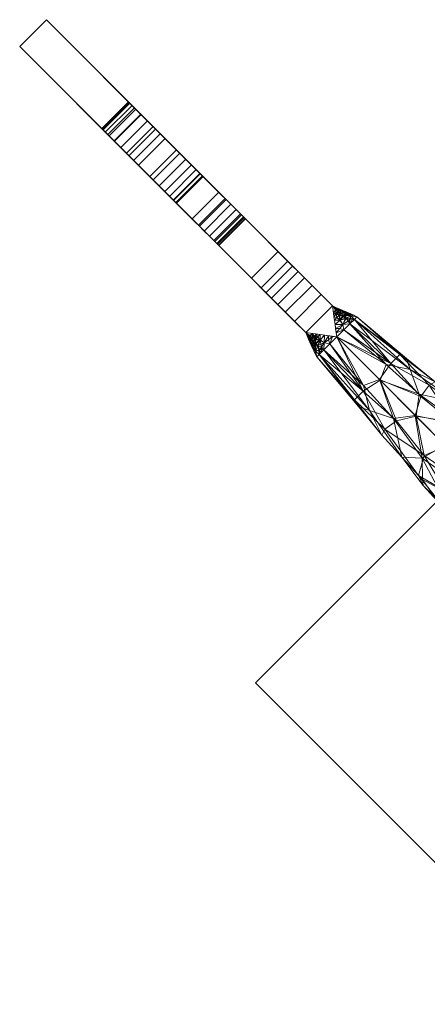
# Model space of a CAD drawing. Header units: inches. Extents: x -774 to 289, y -440 to 407.
# Tile 571 of 656: x 218 to 234, y 3 to 42. Entities that reach past the tile are written whole.
import ezdxf

# ---------------------------------------------------------------- set-up
doc = ezdxf.new("R2010")
doc.units = ezdxf.units.IN
doc.header["$MEASUREMENT"] = 0
doc.layers.add('L-SITE', color=91, linetype='Continuous', lineweight=9)

# ---------------------------------------------------------------- blocks, each defined once
blk = doc.blocks.new('Wind Power Generator - 30_ High-322784-_3D_')
at = {"layer": 'L-SITE'}
mesh = blk.add_polyface(dxfattribs=at)
corners = [(-0.75, 29.206, 368.194), (-0.75, 29.83, 368.274), (-0.75, 30.37, 368.327), (-0.75, 30.827, 368.354), (-0.75, 31.201, 368.353), (-0.75, 31.492, 368.326), (-0.75, 31.7, 368.272), (-0.75, 31.825, 368.191), (-0.75, 31.866, 368.084), (-0.75, 36.516, 354), (-0.75, 30.108, 354), (-0.75, 22.947, 364.226), (-0.75, 22.671, 364.532), (-0.75, 22.364, 364.857), (-0.75, 22.006, 365.188), (-0.75, 21.579, 365.514), (-0.75, 21.061, 365.822), (-0.75, 20.435, 366.102), (-0.75, 20.435, 367.918), (-0.75, 23.483, 367.589), (-0.75, 26.407, 367.681), (-0.75, 31.192, 365.796), (-0.75, 26.822, 365.796), (-0.75, 26.47, 365.754), (-0.75, 26.138, 365.631), (-0.75, 25.844, 365.433), (-0.75, 25.605, 365.173), (-0.75, 25.433, 364.863), (-0.75, 25.339, 364.522), (-0.75, 25.327, 364.168), (-0.75, 25.399, 363.821), (-0.75, 25.55, 363.501), (-0.75, 30.513, 355.558), (-0.75, 31.891, 355.558), (-0.75, 27.86, 362.83), (-0.75, 27.734, 363.149), (-0.75, 27.694, 363.489), (-0.75, 27.742, 363.828), (-0.75, 27.877, 364.144), (-0.75, 28.087, 364.414), (-0.75, 28.36, 364.621), (-0.75, 28.678, 364.751), (-0.75, 29.017, 364.796), (-0.75, 31.556, 364.796)]
mesh.append_faces([[corners[k] for k in face] for face in [(42, 40, 41)]], dxfattribs={"vtx0": -1})
mesh.append_faces([[corners[k] for k in face] for face in [(29, 11, 28), (27, 19, 26), (22, 0, 21)]], dxfattribs={"vtx0": -1, "vtx1": -1})
mesh.append_faces([[corners[k] for k in face] for face in [(9, 33, 43)]], dxfattribs={"vtx0": -1, "vtx1": -1, "vtx2": -1})
mesh.append_faces([[corners[k] for k in face] for face in [(8, 21, 4, 5)]], dxfattribs={"vtx0": -1, "vtx1": -1, "vtx3": -1})
mesh.append_faces([[corners[k] for k in face] for face in [(19, 15, 16, 18), (19, 14, 15), (19, 12, 13), (19, 13, 14), (25, 19, 20, 24), (11, 30, 31, 10), (19, 25, 26), (34, 42, 43, 33), (33, 9, 10, 32)]], dxfattribs={"vtx0": -1, "vtx2": -1})
mesh.append_faces([[corners[k] for k in face] for face in [(27, 11, 12, 19)]], dxfattribs={"vtx0": -1, "vtx2": -1, "vtx3": -1})
mesh.append_faces([[corners[k] for k in face] for face in [(21, 0, 1, 2), (21, 2, 3, 4), (42, 38, 39, 40)]], dxfattribs={"vtx0": -1, "vtx3": -1})
mesh.append_faces([[corners[k] for k in face] for face in [(17, 18, 16)]], dxfattribs={"vtx1": -1})
mesh.append_faces([[corners[k] for k in face] for face in [(23, 24, 20), (29, 30, 11), (31, 32, 10), (27, 28, 11), (37, 38, 42, 36), (35, 36, 42, 34)]], dxfattribs={"vtx1": -1, "vtx2": -1})
mesh.append_faces([[corners[k] for k in face] for face in [(22, 23, 20, 0), (43, 21, 8, 9)]], dxfattribs={"vtx1": -1, "vtx3": -1})
mesh.append_faces([[corners[k] for k in face] for face in [(6, 7, 8, 5)]], dxfattribs={"vtx2": -1})
mesh = blk.add_polyface(dxfattribs=at)
corners = [(0.75, 36.516, 354), (0.75, 30.108, 354), (-0.75, 30.108, 354), (-0.75, 36.516, 354)]
mesh.append_faces([[corners[k] for k in face] for face in [(0, 1, 2, 3)]])
mesh = blk.add_polyface(dxfattribs=at)
corners = [(0.75, 31.866, 368.084), (0.75, 36.516, 354), (-0.75, 36.516, 354), (-0.75, 31.866, 368.084)]
mesh.append_faces([[corners[k] for k in face] for face in [(3, 0, 1, 2)]])
mesh = blk.add_polyface(dxfattribs=at)
corners = [(0.75, 29.206, 368.194), (0.75, 26.407, 367.681), (0.75, 23.483, 367.589), (0.75, 20.435, 367.918), (0.75, 20.435, 366.102), (0.75, 21.061, 365.822), (0.75, 21.579, 365.514), (0.75, 22.006, 365.188), (0.75, 22.364, 364.857), (0.75, 22.671, 364.532), (0.75, 22.947, 364.226), (0.75, 30.108, 354), (0.75, 36.516, 354), (0.75, 31.866, 368.084), (0.75, 31.825, 368.191), (0.75, 31.7, 368.272), (0.75, 31.492, 368.326), (0.75, 31.201, 368.353), (0.75, 30.827, 368.354), (0.75, 30.37, 368.327), (0.75, 29.83, 368.274), (0.75, 26.822, 365.796), (0.75, 31.192, 365.796), (0.75, 31.556, 364.796), (0.75, 29.017, 364.796), (0.75, 28.678, 364.751), (0.75, 28.36, 364.621), (0.75, 28.087, 364.414), (0.75, 27.877, 364.144), (0.75, 27.742, 363.828), (0.75, 27.694, 363.489), (0.75, 27.734, 363.149), (0.75, 27.86, 362.83), (0.75, 31.891, 355.558), (0.75, 30.513, 355.558), (0.75, 25.55, 363.501), (0.75, 25.399, 363.821), (0.75, 25.327, 364.168), (0.75, 25.339, 364.522), (0.75, 25.433, 364.863), (0.75, 25.605, 365.173), (0.75, 25.844, 365.433), (0.75, 26.138, 365.631), (0.75, 26.47, 365.754)]
mesh.append_faces([[corners[k] for k in face] for face in [(28, 24, 27), (8, 2, 7), (7, 2, 6), (41, 2, 40), (38, 10, 37)]], dxfattribs={"vtx0": -1, "vtx1": -1})
mesh.append_faces([[corners[k] for k in face] for face in [(23, 33, 12, 13)]], dxfattribs={"vtx0": -1, "vtx1": -1, "vtx3": -1})
mesh.append_faces([[corners[k] for k in face] for face in [(13, 22, 23), (2, 39, 40), (10, 38, 39, 9)]], dxfattribs={"vtx0": -1, "vtx2": -1})
mesh.append_faces([[corners[k] for k in face] for face in [(13, 16, 17, 22), (2, 8, 9, 39)]], dxfattribs={"vtx0": -1, "vtx2": -1, "vtx3": -1})
mesh.append_faces([[corners[k] for k in face] for face in [(22, 19, 20, 0), (24, 28, 29, 30)]], dxfattribs={"vtx0": -1, "vtx3": -1})
mesh.append_faces([[corners[k] for k in face] for face in [(18, 19, 22, 17), (31, 32, 24, 30), (43, 21, 1), (42, 43, 1), (5, 6, 2), (34, 35, 11), (36, 37, 10)]], dxfattribs={"vtx1": -1, "vtx2": -1})
mesh.append_faces([[corners[k] for k in face] for face in [(21, 22, 0, 1), (23, 24, 32, 33), (11, 12, 33, 34), (41, 42, 1, 2), (35, 36, 10, 11)]], dxfattribs={"vtx1": -1, "vtx3": -1})
mesh.append_faces([[corners[k] for k in face] for face in [(3, 4, 5, 2)]], dxfattribs={"vtx2": -1})
mesh.append_faces([[corners[k] for k in face] for face in [(13, 14, 15, 16), (24, 25, 26, 27)]], dxfattribs={"vtx3": -1})
mesh = blk.add_polyface(dxfattribs=at)
corners = [(-0.75, 30.513, 355.558), (0.75, 30.513, 355.558), (0.75, 31.891, 355.558), (-0.75, 31.891, 355.558)]
mesh.append_faces([[corners[k] for k in face] for face in [(0, 1, 2, 3)]])
mesh = blk.add_polyface(dxfattribs=at)
corners = [(-0.75, 31.891, 355.558), (0.75, 31.891, 355.558), (0.75, 27.86, 362.83), (-0.75, 27.86, 362.83)]
mesh.append_faces([[corners[k] for k in face] for face in [(1, 2, 3, 0)]])
mesh = blk.add_polyface(dxfattribs=at)
corners = [(0.75, 29.206, 368.194), (0.75, 29.83, 368.274), (0.75, 30.37, 368.327), (0.75, 30.827, 368.354), (0.75, 31.201, 368.353), (0.75, 31.492, 368.326), (0.75, 31.7, 368.272), (0.75, 31.825, 368.191), (0.75, 31.866, 368.084), (-0.75, 31.866, 368.084), (-0.75, 31.825, 368.191), (-0.75, 31.7, 368.272), (-0.75, 31.492, 368.326), (-0.75, 31.201, 368.353), (-0.75, 30.827, 368.354), (-0.75, 30.37, 368.327), (-0.75, 29.83, 368.274), (-0.75, 29.206, 368.194)]
mesh.append_faces([[corners[k] for k in face] for face in [(10, 7, 8, 9)]], dxfattribs={"vtx0": -1})
mesh.append_faces([[corners[k] for k in face] for face in [(11, 6, 7, 10), (12, 5, 6, 11), (5, 12, 13, 4)]], dxfattribs={"vtx0": -1, "vtx2": -1})
mesh.append_faces([[corners[k] for k in face] for face in [(0, 1, 16, 17)]], dxfattribs={"vtx1": -1})
mesh.append_faces([[corners[k] for k in face] for face in [(1, 2, 15, 16), (13, 14, 3, 4), (2, 3, 14, 15)]], dxfattribs={"vtx1": -1, "vtx3": -1})
mesh = blk.add_polyface(dxfattribs=at)
corners = [(-0.75, 29.017, 364.796), (0.75, 29.017, 364.796), (0.75, 31.556, 364.796), (-0.75, 31.556, 364.796)]
mesh.append_faces([[corners[k] for k in face] for face in [(0, 1, 2, 3)]])
mesh = blk.add_polyface(dxfattribs=at)
corners = [(0.75, 31.192, 365.796), (-0.75, 31.192, 365.796), (-0.75, 31.556, 364.796), (0.75, 31.556, 364.796)]
mesh.append_faces([[corners[k] for k in face] for face in [(2, 3, 0, 1)]])
mesh = blk.add_polyface(dxfattribs=at)
corners = [(-0.75, 31.192, 365.796), (0.75, 31.192, 365.796), (0.75, 26.822, 365.796), (-0.75, 26.822, 365.796)]
mesh.append_faces([[corners[k] for k in face] for face in [(0, 1, 2, 3)]])
mesh = blk.add_polyface(dxfattribs=at)
corners = [(-0.75, 25.55, 363.501), (0.75, 25.55, 363.501), (0.75, 30.513, 355.558), (-0.75, 30.513, 355.558)]
mesh.append_faces([[corners[k] for k in face] for face in [(0, 1, 2, 3)]])
mesh = blk.add_polyface(dxfattribs=at)
corners = [(0.75, 30.108, 354), (0.75, 22.947, 364.226), (-0.75, 22.947, 364.226), (-0.75, 30.108, 354)]
mesh.append_faces([[corners[k] for k in face] for face in [(0, 1, 2, 3)]])
mesh = blk.add_polyface(dxfattribs=at)
corners = [(0.75, 20.435, 367.918), (0.75, 23.483, 367.589), (0.75, 26.407, 367.681), (0.75, 29.206, 368.194), (-0.75, 29.206, 368.194), (-0.75, 26.407, 367.681), (-0.75, 23.483, 367.589), (-0.75, 20.435, 367.918)]
mesh.append_faces([[corners[k] for k in face] for face in [(2, 5, 6, 1)]], dxfattribs={"vtx0": -1, "vtx2": -1})
mesh.append_faces([[corners[k] for k in face] for face in [(7, 0, 1, 6)]], dxfattribs={"vtx2": -1})
mesh.append_faces([[corners[k] for k in face] for face in [(2, 3, 4, 5)]], dxfattribs={"vtx3": -1})
mesh = blk.add_polyface(dxfattribs=at)
corners = [(-0.75, 27.86, 362.83), (0.75, 27.86, 362.83), (0.75, 27.734, 363.149), (0.75, 27.694, 363.489), (0.75, 27.742, 363.828), (0.75, 27.877, 364.144), (0.75, 28.087, 364.414), (0.75, 28.36, 364.621), (0.75, 28.678, 364.751), (0.75, 29.017, 364.796), (-0.75, 29.017, 364.796), (-0.75, 28.678, 364.751), (-0.75, 28.36, 364.621), (-0.75, 28.087, 364.414), (-0.75, 27.877, 364.144), (-0.75, 27.742, 363.828), (-0.75, 27.694, 363.489), (-0.75, 27.734, 363.149)]
mesh.append_faces([[corners[k] for k in face] for face in [(16, 3, 4, 15), (17, 2, 3, 16)]], dxfattribs={"vtx0": -1, "vtx2": -1})
mesh.append_faces([[corners[k] for k in face] for face in [(14, 15, 4, 5), (6, 7, 12, 13), (7, 8, 11, 12), (13, 14, 5, 6)]], dxfattribs={"vtx1": -1, "vtx3": -1})
mesh.append_faces([[corners[k] for k in face] for face in [(0, 1, 2, 17)]], dxfattribs={"vtx2": -1})
mesh.append_faces([[corners[k] for k in face] for face in [(8, 9, 10, 11)]], dxfattribs={"vtx3": -1})
mesh = blk.add_polyface(dxfattribs=at)
corners = [(-0.75, 26.822, 365.796), (0.75, 26.822, 365.796), (0.75, 26.47, 365.754), (0.75, 26.138, 365.631), (0.75, 25.844, 365.433), (0.75, 25.605, 365.173), (0.75, 25.433, 364.863), (0.75, 25.339, 364.522), (0.75, 25.327, 364.168), (0.75, 25.399, 363.821), (0.75, 25.55, 363.501), (-0.75, 25.55, 363.501), (-0.75, 25.399, 363.821), (-0.75, 25.327, 364.168), (-0.75, 25.339, 364.522), (-0.75, 25.433, 364.863), (-0.75, 25.605, 365.173), (-0.75, 25.844, 365.433), (-0.75, 26.138, 365.631), (-0.75, 26.47, 365.754)]
mesh.append_faces([[corners[k] for k in face] for face in [(2, 19, 0, 1)]], dxfattribs={"vtx0": -1})
mesh.append_faces([[corners[k] for k in face] for face in [(5, 16, 17, 4), (4, 17, 18, 3), (3, 18, 19, 2)]], dxfattribs={"vtx0": -1, "vtx2": -1})
mesh.append_faces([[corners[k] for k in face] for face in [(11, 12, 9, 10)]], dxfattribs={"vtx1": -1})
mesh.append_faces([[corners[k] for k in face] for face in [(15, 16, 5, 6), (14, 15, 6, 7), (12, 13, 8, 9), (13, 14, 7, 8)]], dxfattribs={"vtx1": -1, "vtx3": -1})
mesh = blk.add_polyface(dxfattribs=at)
corners = [(0.75, 22.947, 364.226), (0.75, 22.671, 364.532), (0.75, 22.364, 364.857), (0.75, 22.006, 365.188), (0.75, 21.579, 365.514), (0.75, 21.061, 365.822), (0.75, 20.435, 366.102), (-0.75, 20.435, 366.102), (-0.75, 21.061, 365.822), (-0.75, 21.579, 365.514), (-0.75, 22.006, 365.188), (-0.75, 22.364, 364.857), (-0.75, 22.671, 364.532), (-0.75, 22.947, 364.226)]
mesh.append_faces([[corners[k] for k in face] for face in [(8, 5, 6, 7)]], dxfattribs={"vtx0": -1})
mesh.append_faces([[corners[k] for k in face] for face in [(9, 4, 5, 8), (4, 9, 10, 3)]], dxfattribs={"vtx0": -1, "vtx2": -1})
mesh.append_faces([[corners[k] for k in face] for face in [(0, 1, 12, 13)]], dxfattribs={"vtx1": -1})
mesh.append_faces([[corners[k] for k in face] for face in [(10, 11, 2, 3), (1, 2, 11, 12)]], dxfattribs={"vtx1": -1, "vtx3": -1})
mesh = blk.add_polyface(dxfattribs=at)
corners = [(0, 19.435, 368.14), (-0.75, 20.435, 367.918), (-0.75, 20.435, 366.102), (0, 19.435, 365.86), (-0.39, 19.435, 365.928), (-0.733, 19.435, 366.126), (-0.987, 19.435, 366.43), (-1.123, 19.435, 366.802), (-1.123, 19.435, 367.198), (-0.987, 19.435, 367.57), (-0.733, 19.435, 367.874), (-0.39, 19.435, 368.072), (-0.4, 19.968, 368.022), (-0.4, 19.968, 365.989), (-0.2, 19.702, 368.081), (-0.2, 19.702, 365.924), (-0.75, 20.435, 367.01), (-0.885, 19.934, 367.394), (-0.909, 19.867, 366.615), (-0.774, 19.721, 367.729), (-1.04, 19.693, 367.003), (-0.783, 19.693, 366.276), (-0.995, 19.634, 367.391), (-0.995, 19.634, 366.613), (-0.516, 19.62, 366.029), (-0.516, 19.62, 367.974), (-0.687, 19.954, 366.245), (-0.75, 20.435, 366.556), (-0.844, 20.157, 366.782), (-0.575, 20.202, 366.045), (-0.726, 20.229, 366.362), (-0.823, 20.201, 367.272), (-0.575, 20.202, 367.97), (-0.677, 19.987, 367.772), (-0.75, 20.435, 367.464), (-0.726, 20.239, 367.655), (-0.561, 19.808, 366.095), (-0.3, 19.835, 368.051), (-0.555, 19.824, 367.915), (-0.1, 19.568, 365.892), (-0.32, 19.585, 365.937), (-0.1, 19.568, 368.111), (-0.32, 19.585, 368.066), (-0.829, 19.557, 367.731), (-1.123, 19.435, 367), (-1.086, 19.564, 367.101), (-1.073, 19.579, 366.844), (-0.952, 19.916, 367), (-0.86, 19.435, 366.278), (-0.886, 19.564, 366.35), (-0.717, 19.58, 366.164), (-0.893, 19.784, 367.505), (-0.977, 19.8, 367.228), (-0.766, 19.86, 367.686), (-0.792, 19.972, 367.592), (-0.825, 20.083, 367.433), (-0.727, 20.101, 367.67), (-0.891, 20.053, 367.157), (-0.853, 20.171, 367.029), (-0.8, 20.299, 366.881), (-0.779, 20.277, 366.605), (-0.797, 20.142, 366.541), (-0.876, 20.014, 366.683), (-0.725, 20.084, 366.334), (-0.899, 20.045, 366.915), (-0.75, 20.435, 366.783), (-0.809, 19.832, 366.376), (-0.805, 19.965, 366.441), (-0.488, 20.085, 366.017), (-0.613, 20.091, 366.156), (-0.549, 19.974, 366.097), (-0.75, 20.435, 366.329), (-0.488, 20.085, 367.996), (-0.546, 19.978, 367.916), (-0.75, 20.435, 367.237), (-0.75, 20.435, 367.691), (-0.3, 19.835, 365.957)]
mesh.append_faces([[corners[k] for k in face] for face in [(8, 45, 44), (29, 30, 2), (68, 69, 29), (32, 33, 72), (44, 46, 7), (48, 50, 5)]], dxfattribs={"vtx0": -1, "vtx1": -1})
mesh.append_faces([[corners[k] for k in face] for face in [(52, 22, 51), (36, 24, 50), (28, 58, 59), (28, 60, 61), (23, 18, 66), (54, 17, 51), (44, 45, 46), (38, 25, 37), (48, 49, 50), (15, 40, 24), (25, 42, 14), (39, 4, 40), (32, 35, 56), (36, 50, 21), (20, 52, 47), (36, 66, 26), (24, 36, 76), (43, 22, 9), (51, 22, 19), (46, 45, 20), (18, 23, 20), (50, 49, 21), (66, 36, 21), (43, 25, 19), (28, 62, 64), (62, 61, 67), (60, 71, 30), (47, 18, 20), (70, 26, 69), (60, 28, 59), (73, 38, 12), (34, 31, 35), (51, 53, 54), (55, 17, 54), (69, 26, 63), (53, 38, 33), (25, 38, 19), (4, 24, 40), (25, 11, 42), (11, 41, 42), (25, 43, 10), (22, 43, 19), (45, 22, 20), (22, 45, 8), (20, 23, 46), (23, 7, 46), (17, 55, 57), (57, 64, 47), (21, 49, 23), (6, 23, 49), (24, 5, 50), (53, 51, 19), (52, 51, 17), (47, 52, 17), (22, 52, 20), (38, 53, 19), (53, 33, 54), (33, 56, 54), (55, 35, 31), (55, 54, 56), (57, 55, 31), (56, 33, 32), (55, 56, 35), (58, 57, 31), (17, 57, 47), (59, 58, 31), (64, 58, 28), (60, 30, 61), (60, 59, 65), (63, 61, 30), (62, 28, 61), (61, 63, 67), (47, 62, 18), (69, 30, 29), (66, 67, 26), (47, 64, 62), (58, 64, 57), (23, 66, 21), (26, 67, 63), (66, 18, 67), (62, 67, 18), (70, 36, 26), (30, 69, 63), (68, 70, 69), (36, 70, 13), (72, 33, 73), (38, 73, 33), (74, 59, 31)]], dxfattribs={"vtx0": -1, "vtx1": -1, "vtx2": -1})
mesh.append_faces([[corners[k] for k in face] for face in [(31, 34, 74), (24, 4, 5), (42, 41, 14), (23, 6, 7), (25, 10, 11), (25, 14, 37), (40, 15, 39), (73, 12, 72), (36, 13, 76)]], dxfattribs={"vtx0": -1, "vtx2": -1})
mesh.append_faces([[corners[k] for k in face] for face in [(35, 1, 75, 34), (59, 74, 16, 65), (60, 65, 27, 71)]], dxfattribs={"vtx0": -1, "vtx3": -1})
mesh.append_faces([[corners[k] for k in face] for face in [(9, 10, 43), (8, 9, 22), (37, 12, 38), (32, 1, 35), (76, 15, 24), (48, 6, 49), (68, 13, 70), (71, 2, 30)]], dxfattribs={"vtx1": -1, "vtx2": -1})
mesh.append_faces([[corners[k] for k in face] for face in [(39, 3, 4), (11, 0, 41)]], dxfattribs={"vtx2": -1})
mesh = blk.add_polyface(dxfattribs=at)
corners = [(-0.75, 20.435, 367.918), (0, 19.435, 368.14), (0.75, 20.435, 367.918)]
mesh.append_faces([[corners[k] for k in face] for face in [(2, 0, 1)]])
mesh = blk.add_polyface(dxfattribs=at)
corners = [(0, 19.435, 365.86), (-0.75, 20.435, 366.102), (0.75, 20.435, 366.102)]
mesh.append_faces([[corners[k] for k in face] for face in [(1, 2, 0)]])
mesh = blk.add_polyface(dxfattribs=at)
corners = [(0.75, 20.435, 367.918), (0, 19.435, 368.14), (0.39, 19.435, 368.072), (0.733, 19.435, 367.874), (0.987, 19.435, 367.57), (1.123, 19.435, 367.198), (1.123, 19.435, 366.802), (0.987, 19.435, 366.43), (0.733, 19.435, 366.126), (0.39, 19.435, 365.928), (0, 19.435, 365.86), (0.75, 20.435, 366.102), (0.4, 19.968, 368.022), (0.4, 19.968, 365.989), (0.2, 19.702, 368.081), (0.2, 19.702, 365.924), (0.75, 20.435, 367.01), (0.885, 19.934, 367.394), (0.909, 19.867, 366.615), (0.774, 19.721, 367.729), (1.04, 19.693, 367.003), (0.783, 19.693, 366.276), (0.995, 19.634, 367.391), (0.995, 19.634, 366.613), (0.516, 19.62, 366.029), (0.516, 19.62, 367.974), (0.687, 19.954, 366.245), (0.75, 20.435, 366.556), (0.844, 20.157, 366.782), (0.575, 20.202, 366.045), (0.726, 20.229, 366.362), (0.823, 20.201, 367.272), (0.575, 20.202, 367.97), (0.677, 19.987, 367.772), (0.75, 20.435, 367.464), (0.726, 20.239, 367.655), (0.561, 19.808, 366.095), (0.3, 19.835, 368.051), (0.555, 19.824, 367.915), (0.1, 19.568, 365.892), (0.32, 19.585, 365.937), (0.1, 19.568, 368.111), (0.32, 19.585, 368.066), (0.829, 19.557, 367.731), (1.123, 19.435, 367), (1.086, 19.564, 366.902), (1.073, 19.579, 367.159), (0.952, 19.916, 367), (0.86, 19.435, 366.278), (0.76, 19.564, 366.2), (0.912, 19.579, 366.399), (0.977, 19.784, 367.258), (0.88, 19.797, 367.524), (0.751, 19.858, 367.706), (0.793, 19.961, 367.596), (0.818, 20.086, 367.452), (0.891, 20.046, 367.179), (0.857, 20.16, 367.033), (0.803, 20.294, 366.903), (0.78, 20.285, 366.628), (0.795, 20.158, 366.548), (0.869, 20.019, 366.661), (0.734, 20.08, 366.351), (0.75, 20.435, 366.783), (0.809, 19.832, 366.376), (0.488, 20.085, 366.017), (0.618, 20.088, 366.163), (0.549, 19.974, 366.097), (0.75, 20.435, 366.329), (0.488, 20.085, 367.996), (0.546, 19.978, 367.916), (0.75, 20.435, 367.237), (0.75, 20.435, 367.691), (0.659, 20.135, 367.795), (0.3, 19.835, 365.957)]
mesh.append_faces([[corners[k] for k in face] for face in [(8, 49, 48), (6, 45, 44), (69, 73, 32), (29, 66, 65), (12, 70, 69), (37, 38, 12), (44, 46, 5), (48, 50, 7), (65, 67, 13)]], dxfattribs={"vtx0": -1, "vtx1": -1})
mesh.append_faces([[corners[k] for k in face] for face in [(24, 74, 36), (20, 23, 18), (49, 21, 50), (31, 55, 56), (58, 71, 31), (47, 20, 18), (66, 30, 62), (41, 2, 42), (45, 20, 46), (14, 42, 25), (52, 53, 19), (26, 64, 36), (38, 25, 19), (64, 26, 62), (52, 22, 51), (24, 36, 21), (22, 46, 51), (43, 22, 19), (23, 21, 64), (44, 45, 46), (48, 49, 50), (43, 25, 3), (33, 70, 38), (47, 17, 51), (59, 63, 58), (60, 62, 30), (23, 64, 18), (59, 60, 30), (54, 33, 53), (25, 38, 37), (17, 55, 54), (73, 35, 32), (36, 13, 67), (38, 19, 53), (24, 9, 40), (9, 39, 40), (2, 25, 42), (22, 43, 4), (25, 43, 19), (45, 23, 20), (23, 45, 6), (51, 46, 20), (22, 5, 46), (61, 47, 18), (56, 57, 31), (23, 50, 21), (8, 24, 49), (24, 21, 49), (23, 7, 50), (47, 51, 20), (52, 51, 17), (54, 53, 52), (22, 52, 19), (54, 52, 17), (38, 53, 33), (47, 56, 17), (54, 55, 73), (31, 35, 55), (55, 35, 73), (17, 56, 55), (57, 47, 28), (47, 57, 56), (58, 57, 28), (58, 28, 59), (60, 59, 28), (59, 30, 68), (28, 61, 60), (18, 62, 61), (47, 61, 28), (18, 64, 62), (61, 62, 60), (65, 66, 67), (36, 64, 21), (26, 67, 66), (30, 66, 29), (26, 66, 62), (36, 67, 26), (69, 70, 73), (38, 70, 12), (73, 70, 33), (31, 34, 35), (31, 57, 58), (73, 33, 54), (15, 24, 40)]], dxfattribs={"vtx0": -1, "vtx1": -1, "vtx2": -1})
mesh.append_faces([[corners[k] for k in face] for face in [(30, 29, 11), (40, 39, 15), (22, 4, 5), (25, 2, 3), (24, 8, 9), (24, 15, 74), (42, 14, 41), (30, 11, 68)]], dxfattribs={"vtx0": -1, "vtx2": -1})
mesh.append_faces([[corners[k] for k in face] for face in [(59, 68, 27, 63), (35, 34, 72, 0)]], dxfattribs={"vtx0": -1, "vtx3": -1})
mesh.append_faces([[corners[k] for k in face] for face in [(3, 4, 43), (6, 7, 23), (74, 13, 36), (71, 34, 31), (0, 32, 35), (37, 14, 25), (16, 71, 58, 63)]], dxfattribs={"vtx1": -1, "vtx2": -1})
mesh.append_faces([[corners[k] for k in face] for face in [(9, 10, 39), (41, 1, 2)]], dxfattribs={"vtx2": -1})
mesh = blk.add_polyface(dxfattribs=at)
corners = [(-0.681, 15.391, 365.661), (0, 17.006, 365.645), (0, 14.975, 365.46), (0, 19.435, 365.86), (-0.779, 17.171, 365.909), (-0.39, 19.435, 365.928), (-1.496, 15.406, 366.888), (-1.274, 17.171, 366.582), (-1.243, 15.49, 366.173), (-1.35, 16.869, 367.218), (-0.615, 17.32, 368.176), (0, 19.435, 368.14), (-0.39, 19.435, 368.072), (-0.733, 19.435, 367.874), (-1.148, 16.453, 367.81), (-1.123, 19.435, 366.802), (-0.987, 19.435, 367.57), (-1.123, 19.435, 367.198), (-0.987, 19.435, 366.43), (-1.746, 12.828, 367.023), (-1.778, 12.006, 367.425), (-1.598, 13.026, 367.652), (0, 13.352, 368.694), (-1.01, 13.623, 368.328), (-0.784, 12.314, 368.617), (0, 15.02, 368.536), (-0.7, 15.543, 368.313), (0, 17.033, 368.353), (-0.733, 19.435, 366.126), (0, 13.297, 365.3), (-0.874, 13.652, 365.583), (-0.63, 12.323, 365.318), (-1.604, 13.246, 366.424), (0, 11.927, 365.163), (-1.549, 14.23, 367.439), (-1.404, 12.348, 368.117), (0, 11.986, 368.831), (-1.284, 12.028, 365.702), (-1.758, 11.823, 366.432), (-1.498, 10.867, 368.248)]
mesh.append_faces([[corners[k] for k in face] for face in [(3, 4, 5), (29, 30, 2), (22, 24, 36), (15, 9, 17), (11, 10, 27), (13, 10, 12)]], dxfattribs={"vtx0": -1, "vtx1": -1})
mesh.append_faces([[corners[k] for k in face] for face in [(6, 7, 8), (7, 6, 9), (10, 13, 14), (15, 7, 9), (19, 20, 21), (22, 23, 24), (7, 18, 4), (10, 26, 27), (0, 8, 4), (29, 31, 30), (14, 9, 6), (8, 30, 32), (14, 26, 10), (34, 23, 26), (7, 4, 8), (35, 21, 20), (32, 30, 37), (0, 30, 8), (32, 38, 19), (6, 32, 34), (19, 38, 20), (39, 24, 35), (35, 24, 23), (34, 26, 14), (23, 25, 26), (1, 0, 4), (30, 0, 2), (32, 6, 8), (14, 6, 34), (21, 23, 34), (30, 31, 37), (16, 9, 14), (23, 21, 35), (19, 34, 32), (34, 19, 21), (32, 37, 38)]], dxfattribs={"vtx0": -1, "vtx1": -1, "vtx2": -1})
mesh.append_faces([[corners[k] for k in face] for face in [(0, 1, 2), (10, 11, 12), (7, 15, 18), (14, 13, 16), (4, 18, 28), (26, 25, 27)]], dxfattribs={"vtx0": -1, "vtx2": -1})
mesh.append_faces([[corners[k] for k in face] for face in [(16, 17, 9), (22, 25, 23), (28, 5, 4), (3, 1, 4), (29, 33, 31)]], dxfattribs={"vtx1": -1, "vtx2": -1})
mesh = blk.add_polyface(dxfattribs=at)
corners = [(0.704, 15.505, 365.685), (0, 14.975, 365.46), (0, 17.006, 365.645), (0, 13.352, 368.694), (0.863, 13.706, 368.418), (0, 15.02, 368.536), (0, 13.297, 365.3), (1.015, 13.573, 365.67), (0.616, 17.269, 365.819), (0, 19.435, 365.86), (0.39, 19.435, 365.928), (0.987, 19.435, 366.43), (1.149, 16.451, 366.191), (0.733, 19.435, 366.126), (1.613, 12.981, 366.372), (1.749, 12.795, 367.02), (1.793, 11.952, 366.615), (0, 11.986, 368.831), (0.62, 12.383, 368.68), (1.274, 17.17, 367.418), (1.497, 15.405, 367.112), (1.35, 16.869, 366.782), (0, 19.435, 368.14), (0.779, 17.17, 368.091), (0.39, 19.435, 368.072), (1.243, 15.489, 367.827), (0.684, 15.398, 368.336), (0, 17.033, 368.353), (1.123, 19.435, 367.198), (0.791, 12.256, 365.38), (0.987, 19.435, 367.57), (0.733, 19.435, 367.874), (1.586, 13.288, 367.614), (1.55, 14.226, 366.561), (1.123, 19.435, 366.802), (1.423, 12.285, 365.898), (0, 11.927, 365.163), (1.268, 12.089, 368.306), (1.766, 11.802, 367.551)]
mesh.append_faces([[corners[k] for k in face] for face in [(3, 4, 5), (11, 12, 13), (17, 18, 3), (22, 23, 24), (34, 21, 11), (6, 29, 36), (28, 21, 34), (9, 8, 2), (13, 8, 10)]], dxfattribs={"vtx0": -1, "vtx1": -1})
mesh.append_faces([[corners[k] for k in face] for face in [(8, 0, 2), (14, 15, 16), (19, 20, 21), (20, 19, 25), (12, 8, 13), (28, 19, 21), (6, 7, 29), (23, 19, 30), (12, 21, 20), (25, 4, 32), (23, 25, 19), (3, 18, 4), (33, 7, 0), (12, 0, 8), (26, 25, 23), (35, 14, 16), (32, 4, 37), (26, 4, 25), (20, 32, 33), (38, 32, 37), (35, 29, 7), (33, 0, 12), (7, 1, 0), (32, 20, 25), (12, 20, 33), (27, 26, 23), (4, 26, 5), (14, 7, 33), (11, 21, 12), (4, 18, 37), (15, 38, 16), (7, 14, 35), (15, 33, 32), (33, 15, 14), (38, 15, 32)]], dxfattribs={"vtx0": -1, "vtx1": -1, "vtx2": -1})
mesh.append_faces([[corners[k] for k in face] for face in [(0, 1, 2), (26, 27, 5), (23, 30, 31), (23, 31, 24)]], dxfattribs={"vtx0": -1, "vtx2": -1})
mesh.append_faces([[corners[k] for k in face] for face in [(6, 1, 7), (9, 10, 8), (28, 30, 19), (22, 27, 23)]], dxfattribs={"vtx1": -1, "vtx2": -1})
mesh = blk.add_polyface(dxfattribs=at)
corners = [(12, -12, 4), (12, 12, 4), (-12, 12, 4), (-12, -12, 4)]
mesh.append_faces([[corners[k] for k in face] for face in [(3, 0, 1, 2)]])
mesh = blk.add_polyface(dxfattribs=at)
corners = [(12, -12), (-12, -12), (-12, 12), (12, 12)]
mesh.append_faces([[corners[k] for k in face] for face in [(2, 3, 0, 1)]])
mesh = blk.add_polyface(dxfattribs=at)
corners = [(-12, 12, 4), (12, 12, 4), (12, 12), (-12, 12)]
mesh.append_faces([[corners[k] for k in face] for face in [(0, 1, 2, 3)]])
mesh = blk.add_polyface(dxfattribs=at)
corners = [(-12, -12, 4), (-12, 12, 4), (-12, 12), (-12, -12)]
mesh.append_faces([[corners[k] for k in face] for face in [(0, 1, 2, 3)]])
mesh = blk.add_polyface(dxfattribs=at)
corners = [(-6.096, -10, 362.896), (-4.997, -10, 361.82), (-3.663, -10, 361.056), (-40.061, -10, 344.39), (-40.404, -10, 345.008), (-6.982, -10, 367.044), (-7.041, -10, 365.507), (-6.711, -10, 364.005), (-4.981, -10, 364.964), (-4.706, -10, 364.391), (-4.366, -10, 363.855)]
mesh.append_faces([[corners[k] for k in face] for face in [(9, 7, 8), (3, 1, 2), (6, 4, 5)]], dxfattribs={"vtx0": -1})
mesh.append_faces([[corners[k] for k in face] for face in [(4, 7, 0)]], dxfattribs={"vtx0": -1, "vtx1": -1, "vtx2": -1})
mesh.append_faces([[corners[k] for k in face] for face in [(6, 7, 4)]], dxfattribs={"vtx1": -1, "vtx2": -1})
mesh.append_faces([[corners[k] for k in face] for face in [(0, 1, 3, 4)]], dxfattribs={"vtx1": -1, "vtx3": -1})
mesh.append_faces([[corners[k] for k in face] for face in [(9, 10, 0, 7)]], dxfattribs={"vtx2": -1, "vtx3": -1})
mesh = blk.add_polyface(dxfattribs=at)
corners = [(-40.404, -11, 345.008), (-6.982, -11, 367.044), (-6.982, -10, 367.044), (-40.404, -10, 345.008)]
mesh.append_faces([[corners[k] for k in face] for face in [(0, 1, 2, 3)]])
mesh = blk.add_polyface(dxfattribs=at)
corners = [(-3.663, -11, 361.056), (-40.061, -11, 344.39), (-40.061, -10, 344.39), (-3.663, -10, 361.056)]
mesh.append_faces([[corners[k] for k in face] for face in [(0, 1, 2, 3)]])
mesh = blk.add_polyface(dxfattribs=at)
corners = [(-6.711, -11, 364.005), (-7.041, -11, 365.507), (-6.982, -11, 367.044), (-40.404, -11, 345.008), (-40.061, -11, 344.39), (-3.663, -11, 361.056), (-4.997, -11, 361.82), (-6.096, -11, 362.896), (-4.224, -11, 363.933), (-4.565, -11, 364.469), (-4.839, -11, 365.043)]
mesh.append_faces([[corners[k] for k in face] for face in [(6, 4, 5)]], dxfattribs={"vtx0": -1})
mesh.append_faces([[corners[k] for k in face] for face in [(7, 9, 0, 3)]], dxfattribs={"vtx0": -1, "vtx1": -1, "vtx2": -1, "vtx3": -1})
mesh.append_faces([[corners[k] for k in face] for face in [(4, 6, 7, 3), (3, 0, 1)]], dxfattribs={"vtx0": -1, "vtx2": -1})
mesh.append_faces([[corners[k] for k in face] for face in [(8, 9, 7)]], dxfattribs={"vtx1": -1})
mesh.append_faces([[corners[k] for k in face] for face in [(9, 10, 0), (1, 2, 3)]], dxfattribs={"vtx2": -1})

msp = doc.modelspace()

# ---------------------------------------------------------------- block references
at = {"layer": 'L-SITE', "rotation": 45.00000000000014}
msp.add_blockref('Wind Power Generator - 30_ High-322784-_3D_', (244.172, 15.904, -12), dxfattribs=at)

doc.saveas('drawing.dxf')
